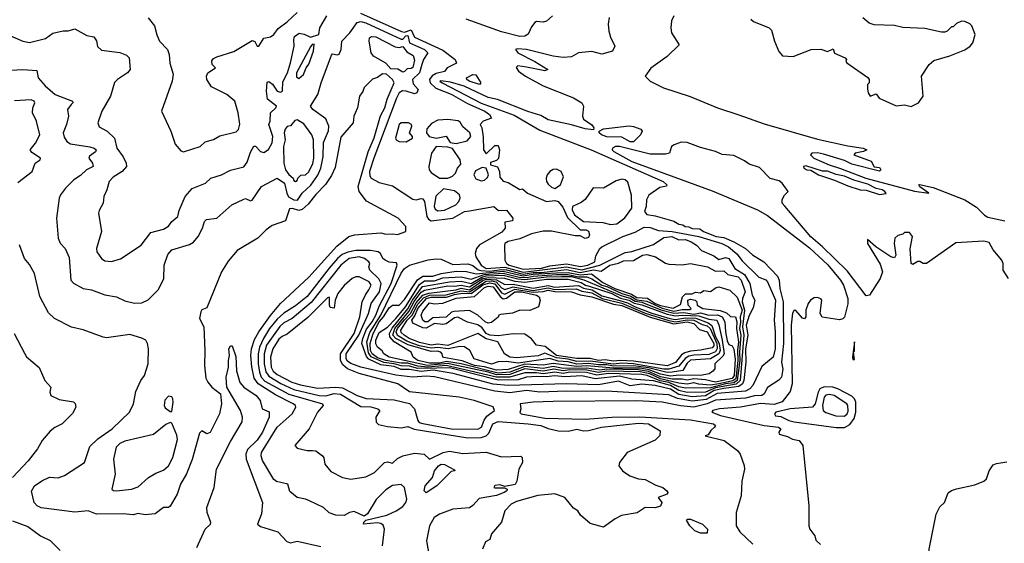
# Model space of a CAD drawing. Extents: x 1552033 to 1694788, y 811965 to 917215.
# Tile 457 of 632: x 1681256 to 1687141, y 828391 to 831523. Entities that reach past the tile are written whole.
import ezdxf

# ---------------------------------------------------------------- set-up
doc = ezdxf.new("R2010")
doc.units = 0

msp = doc.modelspace()

# ---------------------------------------------------------------- linework, layer by layer
at = {"layer": '0CON20XD'}
for points in [[(1681731.7, 830381.7), (1681727.5, 830365), (1681744.4, 830255), (1681715.7, 830155), (1681717.1, 830135), (1681744.6, 830094.6), (1681765, 830080), (1681805, 830077.3), (1681857.8, 830092.2), (1681982.7, 830175), (1682040.4, 830249.6), (1682115, 830270.6), (1682145, 830288.1), (1682164.8, 830315.2), (1682200.5, 830345), (1682208.5, 830381.5), (1682244.9, 830465.1), (1682286.8, 830513.2), (1682365.8, 830545), (1682398, 830575), (1682462, 830595), (1682515, 830622.2), (1682595, 830642.7), (1682615, 830670.6), (1682635, 830730.8), (1682655, 830766.2), (1682665, 830766.7), (1682695, 830734.4), (1682715, 830728.5), (1682743.6, 830746.4), (1682765.6, 830785.6), (1682768.2, 830825), (1682744.6, 830895), (1682752.5, 830915), (1682755.6, 830965), (1682787.5, 830995), (1682790, 831005), (1682738, 831048), (1682730.8, 831095), (1682735, 831150), (1682745, 831154), (1682766.2, 831136.2), (1682795, 831096.2), (1682815, 831089.2), (1682827.5, 831095), (1682828.3, 831151.7), (1682857.5, 831205), (1682874.4, 831265), (1682897.1, 831365), (1682894, 831405), (1682898.7, 831421.3), (1682926.9, 831443.1), (1682957.1, 831437.1), (1682995, 831418.8), (1683043.8, 831435), (1683049.2, 831475), (1683091.1, 831545)], [(1682235, 830733.3), (1682335.3, 830764.7), (1682365, 830791.4), (1682415, 830805.6), (1682451.7, 830828.3), (1682548.8, 830851.2), (1682564.4, 830865.6), (1682571.9, 830898.1), (1682561.9, 830965), (1682541.2, 831035), (1682493.3, 831075), (1682402.1, 831122.1), (1682374.2, 831164.2), (1682372.5, 831185), (1682380.8, 831205), (1682426.7, 831235), (1682406.2, 831255), (1682404.2, 831275.8), (1682415, 831290), (1682435, 831301.2), (1682535, 831331.9), (1682645, 831398.6), (1682661.3, 831391.3), (1682675, 831363.8), (1682685, 831363.8), (1682715, 831412), (1682755, 831420.6), (1682775, 831434.4), (1682800.5, 831469.5), (1682855, 831510), (1682914.7, 831565.3)], [(1683292.1, 831562.1), (1683537.5, 831452.5), (1683555, 831449), (1683595, 831461.7), (1683615, 831419), (1683785, 831340), (1683859.2, 831285), (1683866.4, 831263.6), (1683810.8, 831235), (1683795, 831213.3), (1683745, 831201.2), (1683722.1, 831187.9), (1683705.4, 831165), (1683709.4, 831145), (1683743.3, 831113.3), (1683835, 831076.6), (1683931.8, 831021.8), (1684035.7, 830975), (1684063.1, 830955), (1684075.6, 830934.4), (1684025.8, 830915), (1684007.5, 830895), (1684017.5, 830875), (1684027, 830823), (1684027.5, 830745), (1684045, 830720), (1684095, 830770), (1684115, 830770), (1684123.3, 830745), (1684117.7, 830692.3), (1684105, 830680), (1684070.7, 830669.3), (1684070, 830655), (1684112, 830642), (1684123.8, 830615), (1684125, 830580), (1684145, 830557.5), (1684175, 830548.8), (1684245, 830507.5), (1684260.7, 830510.7), (1684290.7, 830485), (1684405, 830436), (1684455, 830441.8), (1684474.7, 830434.7), (1684501.3, 830401.3), (1684529.5, 830339.5), (1684605, 830265.3), (1684642.5, 830265), (1684655, 830257.1), (1684662.2, 830235), (1684655, 830219.2), (1684635, 830214.8), (1684605, 830230), (1684575, 830229.6), (1684435, 830257.9), (1684385, 830257.9), (1684315, 830241.2), (1684245, 830211.2), (1684175, 830196.3), (1684156, 830185), (1684153.1, 830175), (1684156.2, 830085), (1684165.8, 830065), (1684181.1, 830055), (1684265, 830030.9), (1684375, 830037.5), (1684425, 830050.2), (1684525, 830063.1), (1684607.5, 830047.5), (1684652.4, 830055), (1684693.5, 830075), (1684700, 830110), (1684724.2, 830155), (1684735.8, 830165), (1684860.7, 830225), (1684935, 830251.9), (1684989, 830281), (1685025, 830279.8), (1685075, 830262.7), (1685155, 830256.4), (1685315, 830226.8), (1685453.4, 830183.4), (1685491.6, 830165), (1685542.1, 830122.1), (1685575, 830080.8), (1685673.6, 829983.6), (1685715, 829966.3), (1685724.7, 829955), (1685772.4, 829845), (1685766.3, 829726.3), (1685770.7, 829655), (1685770.7, 829555), (1685758.4, 829505), (1685692.4, 829447.6), (1685638.4, 829335), (1685620.7, 829315), (1685595, 829300.5), (1685425, 829286.5), (1685359.2, 829250.8), (1685275, 829240.6), (1685187.1, 829257.1), (1685135, 829278.1), (1684795, 829299.6), (1684525, 829301.4), (1684365, 829294.9), (1684285, 829304.7), (1684185, 829290.6), (1684095, 829300), (1683735.7, 829385.7), (1683685, 829390.7), (1683605, 829383.8), (1683505, 829395.9), (1683295, 829444.2), (1683235, 829466.7), (1683215, 829481.2), (1683207, 829495), (1683207.9, 829525), (1683282.5, 829635), (1683341.4, 829765), (1683356, 829825), (1683381.1, 829858.9), (1683406.6, 829895), (1683416.5, 829945), (1683403, 829973), (1683348.5, 830025), (1683342.9, 830045), (1683349.5, 830065), (1683343.5, 830075), (1683316.8, 830095), (1683285, 830104.5), (1683225, 830094.4), (1683174.6, 830055), (1682999, 829831), (1682885, 829735.5), (1682835, 829708.8), (1682811.6, 829688.4), (1682731.9, 829575), (1682717.2, 829525), (1682716.6, 829465), (1682726.4, 829416.4), (1682745, 829390.4), (1682816, 829346), (1682895, 829310.6), (1683045, 829274.1), (1683086.6, 829273.4), (1683135, 829286.2), (1683173.1, 829283.1), (1683295, 829210), (1683355, 829207.2), (1683397.5, 829195), (1683407.5, 829185), (1683384, 829145), (1683386.7, 829115), (1683400.5, 829100.5), (1683455, 829088.6), (1683535, 829080.6), (1683575, 829089.5), (1683613.6, 829073.6), (1683935, 829022.2), (1684015, 829023.5), (1684045, 829033), (1684059.9, 829050.1), (1684084.2, 829105.8), (1684115, 829118.6), (1684295, 829106), (1684371.2, 829095), (1684415, 829077.3), (1684475, 829064.1), (1684535, 829062.5), (1684585, 829073.9), (1684625, 829064.6), (1684655, 829065.3), (1684734.2, 829085.8), (1684955, 829108.5), (1685014.7, 829104.7), (1685084, 829064), (1685082.9, 829035), (1685055, 829007.1), (1684886.5, 828935), (1684841.4, 828875), (1684837.1, 828855), (1684859.4, 828825), (1684902.2, 828795), (1684955, 828776.6), (1684995, 828773.3), (1685058.8, 828738.8), (1685099.2, 828725), (1685124, 828705), (1685130, 828695), (1685126.2, 828685), (1685071.2, 828665), (1685093.3, 828635), (1685085, 828613.8), (1685055, 828603.8), (1684995, 828606), (1684947.3, 828572.7), (1684853.6, 828556.4), (1684815, 828537.5), (1684745, 828486.7), (1684665, 828510), (1684608.8, 828558.8), (1684591.2, 828585), (1684565, 828601.9), (1684514.6, 828665), (1684455, 828687.3), (1684353.1, 828676.9), (1684225, 828640), (1684194.4, 828625), (1684156.5, 828585), (1684135, 828517.5), (1684075, 828447.5), (1684066.1, 828413.9), (1684040.7, 828399.3), (1684022.5, 828355)], [(1684441.2, 831545), (1684405, 831514.6), (1684385, 831507.8), (1684345, 831511.9), (1684335, 831505.7), (1684315, 831480), (1684294.6, 831435.4), (1684275, 831423.2), (1684245, 831421.7)], [(1685165, 831546.2), (1685151.9, 831515), (1685147.1, 831475), (1685151.1, 831445), (1685197.7, 831372.3), (1685126.7, 831303.3), (1685027.3, 831232.7), (1684994, 831185), (1685025, 831154.3), (1685103.1, 831115), (1685264, 831064), (1685426.2, 830996.2), (1685554.6, 830954.6), (1685705, 830899.7), (1686025, 830807.2), (1686205, 830767.9), (1686297.5, 830755), (1686320, 830745), (1686300, 830735), (1686250, 830725), (1686242.5, 830715), (1686345, 830676), (1686363.3, 830643.3), (1686395, 830638.8), (1686403.3, 830625), (1686395, 830616.7), (1686229.5, 830659.5), (1686185, 830680), (1686059.3, 830719.3), (1686025, 830726.7), (1685990, 830725), (1685982.5, 830715), (1686002.5, 830695), (1686094.2, 830654.2), (1686162.7, 830632.7), (1686314.2, 830574.2), (1686605, 830496.7), (1686690, 830485), (1686635, 830522.5), (1686630, 830535), (1686634, 830536), (1686715, 830519.6), (1686905, 830444.7), (1686975, 830400.8), (1687023.4, 830353.4), (1687042.5, 830342.5), (1687145, 830318.8)], [(1681025, 831210.5), (1681275, 831224.3), (1681358.8, 831218.8), (1681366.7, 831175), (1681407.3, 831127.3), (1681467.5, 831075), (1681571.9, 831035), (1681573.5, 831025), (1681563.5, 831015), (1681542.1, 830985), (1681546.9, 830945), (1681536.1, 830895), (1681515, 830846.7), (1681520.9, 830820.9), (1681538.5, 830795), (1681559.9, 830779.9), (1681675, 830763.2), (1681702, 830755), (1681712.5, 830745), (1681708.3, 830731.7), (1681673.4, 830706.6), (1681670, 830695), (1681691.9, 830665), (1681695.5, 830645), (1681654.8, 830625.2), (1681618.9, 830591.1), (1681579.4, 830565), (1681529.2, 830515), (1681499.2, 830475), (1681491.4, 830455), (1681476.9, 830335), (1681485.6, 830215), (1681497, 830187), (1681527.5, 830155), (1681551.3, 830101.3), (1681562, 829965), (1681577, 829947), (1681635, 829915.7), (1681685, 829906.5), (1681765, 829877.7), (1681835.4, 829865.4), (1681885, 829841.9), (1681942.4, 829827.6), (1681985, 829830), (1682023.2, 829846.8), (1682083, 829907), (1682117.9, 829972.1), (1682118.6, 830055), (1682142, 830118), (1682164.5, 830145.5), (1682271.3, 830178.7), (1682295, 830192.7), (1682323.1, 830225), (1682349.4, 830275), (1682361.5, 830315), (1682372.9, 830327.1), (1682435, 830335.7), (1682524, 830415), (1682595, 830450), (1682605, 830453.1), (1682635, 830438.6), (1682645, 830443.3), (1682701.1, 830525), (1682795, 830575.4), (1682837.8, 830545), (1682852.1, 830485), (1682863.5, 830463.5), (1682895, 830445.6), (1682916, 830444), (1682944.5, 830485.5), (1682996.6, 830533.4), (1683037.1, 830592.9), (1683056.2, 830633.8), (1683069.2, 830705), (1683072.3, 830787.7), (1683101.5, 830858.5), (1683103.5, 830885), (1683085, 830929.6), (1683007.8, 830985), (1682993.9, 831006.1), (1683037.5, 831075), (1683056.9, 831145), (1683118.6, 831311.4), (1683125, 831318.8), (1683153.3, 831313.3), (1683165, 831317.3), (1683177.5, 831345), (1683180.9, 831395), (1683229.5, 831445), (1683272.9, 831505), (1683295, 831511.8), (1683325, 831504.4), (1683535, 831406.7), (1683545, 831406.7), (1683563.3, 831426.7), (1683575, 831429.1), (1683585, 831384.2), (1683675.3, 831345), (1683694.7, 831325), (1683669.4, 831285), (1683659.7, 831255), (1683646.5, 831205), (1683603.4, 831165), (1683608.6, 831138.6), (1683637.3, 831105), (1683630, 831085), (1683615, 831078.9), (1683565.6, 831095.6), (1683543.3, 831096.7), (1683524.4, 831085.6), (1683507.4, 831052.6), (1683371.8, 830695), (1683347.7, 830615), (1683348.6, 830588.6), (1683357, 830575), (1683405, 830548.5), (1683485, 830529.5), (1683605, 830449.6), (1683625, 830444.7), (1683655, 830453.6), (1683665, 830450.5), (1683676.2, 830436.2), (1683689.3, 830345), (1683699.4, 830329.4), (1683715, 830320.1), (1683845, 830334.9), (1683915, 830374.6), (1683945, 830380.1), (1684090, 830405), (1684118.6, 830381.4), (1684165, 830382.5), (1684204, 830335), (1684201.2, 830318.8), (1684155, 830312.5), (1684157.9, 830275), (1684138.3, 830251.7), (1684005, 830176.8), (1683985.5, 830155), (1683977.3, 830125), (1683982.5, 830105), (1684013.8, 830055), (1684044.8, 830035), (1684155, 830041.9), (1684265, 830013.6), (1684525, 830044.3), (1684615, 830026.1), (1684723.9, 830055), (1684875, 830131), (1684914, 830136), (1685045, 830178.2), (1685105, 830220.6), (1685154.3, 830225), (1685195, 830206.6), (1685235, 830207.4), (1685269.2, 830195), (1685302, 830175), (1685331.4, 830141.4), (1685405, 830111.1), (1685435, 830087.7), (1685475, 830100.3), (1685494.3, 830095), (1685529.7, 830035), (1685587.9, 829997.9), (1685619.6, 829945), (1685634.1, 829874.1), (1685650, 829845), (1685640.8, 829799.2), (1685615, 829754.4), (1685598.1, 829695), (1685607.5, 829635), (1685594.6, 829555), (1685595.4, 829474.6), (1685584, 829365), (1685575.8, 829344.2), (1685555, 829328.3), (1685465, 829317.7), (1685407, 829305), (1685355, 829273.2), (1685275, 829266.3), (1685195, 829280.9), (1685145, 829312.8), (1685055, 829335.7), (1684975, 829342.1), (1684905, 829332.4), (1684835, 829360.7), (1684715, 829339.3), (1684523.8, 829343.8), (1684175, 829334.5), (1684085, 829343.1), (1683846.9, 829406.9), (1683726.6, 829426.6), (1683655, 829417.7), (1683585, 829431.2), (1683535, 829431.2), (1683495, 829447.9), (1683415, 829458.9), (1683342.5, 829492.5), (1683328.4, 829508.4), (1683301.1, 829585), (1683306.1, 829615), (1683328, 829672), (1683362.7, 829715), (1683385.1, 829755), (1683407.1, 829812.9), (1683475.5, 829945), (1683511.8, 830055), (1683508.2, 830068.2), (1683465, 830072.8), (1683440, 830085), (1683425.7, 830095), (1683413.1, 830125), (1683399.2, 830135), (1683353.1, 830143.1), (1683265, 830142), (1683216.8, 830133.2), (1683182.6, 830117.4), (1683155, 830094.8), (1683105, 830036.6), (1682975, 829866.2), (1682905, 829811.7), (1682835, 829767.8), (1682795, 829730.6), (1682749.9, 829675), (1682712.7, 829615), (1682688.6, 829565), (1682680.6, 829525), (1682680.8, 829465), (1682689, 829415), (1682700, 829385), (1682721.2, 829361.2), (1682865, 829282.3), (1683065.6, 829225), (1683069.5, 829215), (1683035, 829175.6), (1682985.3, 829074.7), (1682900, 828975), (1682915, 828960), (1682975, 828945.7), (1683005.6, 828945.6), (1683025, 828943.1), (1683065, 828913.8), (1683072.9, 828902.9), (1683079.2, 828865), (1683115, 828820.8), (1683186.2, 828785), (1683235, 828774.5), (1683325, 828788.1), (1683376.6, 828813.4), (1683436.2, 828875), (1683455, 828878.5), (1683485, 828871), (1683515, 828897.5), (1683545, 828914.2), (1683615, 828929.2), (1683673.3, 828925), (1683705, 828894.2), (1683786.8, 828933.2), (1683825, 828941.6), (1683905, 828928.2), (1684045, 828935.9), (1684135, 828908.2), (1684252.2, 828912.2), (1684258.5, 828905), (1684261.7, 828875), (1684238.6, 828835), (1684226.9, 828763.1), (1684216.9, 828743.1), (1684155, 828730), (1684125, 828740), (1684095, 828736.9)], [(1682023.6, 831533.6), (1682060.8, 831485), (1682075, 831432.5), (1682092.5, 831395), (1682139.4, 831345), (1682149.4, 831315), (1682153.2, 831263.2), (1682172.7, 831197.3), (1682167.5, 831155), (1682104, 830975), (1682159.2, 830855), (1682185, 830777.5), (1682218.3, 830738.3), (1682235, 830733.3)], [(1684780, 831535), (1684773.1, 831495), (1684777.8, 831455), (1684788, 831418), (1684814, 831365), (1684798.8, 831335), (1684735, 831316.5), (1684675, 831332.9), (1684595, 831324), (1684555, 831300), (1684503.5, 831296.5), (1684445, 831304.6), (1684286, 831344), (1684230.7, 831349.3), (1684220, 831345), (1684233.3, 831325), (1684335, 831273.1), (1684412.5, 831225), (1684393.8, 831216.2), (1684285, 831239.4), (1684234, 831246), (1684223.3, 831236.7), (1684237.5, 831215), (1684278.8, 831185), (1684385, 831127.8), (1684565.8, 831055), (1684616, 831025), (1684625.7, 831005.7), (1684620, 830945), (1684625, 830927.5), (1684675, 830894), (1684688, 830875), (1684685.5, 830864.5), (1684635, 830870.3), (1684555, 830894.6), (1684415, 830923.3), (1684370.4, 830950.4), (1684293.1, 830973.1), (1684112.3, 831045), (1684055, 831057.3), (1683911.6, 831125), (1683831.7, 831148.3), (1683773.9, 831156.1), (1683766.7, 831155), (1683780.6, 831145), (1684015, 831023.5), (1684210.9, 830950.9), (1684365, 830862.1), (1684672.2, 830745), (1685102.5, 830555), (1685123.3, 830535), (1685122.5, 830527.5), (1685081.3, 830518.7), (1685017, 830473), (1685002.5, 830445), (1685000, 830405), (1684990, 830375), (1685005, 830357.5), (1685055, 830350), (1685165, 830317.9), (1685195, 830298.8), (1685220, 830295), (1685232.5, 830285), (1685255, 830284.5), (1685275, 830273.9), (1685321.2, 830271.2), (1685343.2, 830255), (1685418.8, 830225), (1685465, 830220.6), (1685523.5, 830193.5), (1685593.7, 830153.7), (1685635, 830117), (1685703.5, 830073.5), (1685785, 829987.8), (1685794.7, 829964.7), (1685799.5, 829915), (1685818.3, 829835), (1685820.4, 829585), (1685809.3, 829475), (1685816.8, 829433.2), (1685809.3, 829385), (1685792.9, 829367.1), (1685726.5, 829323.5), (1685705.3, 829285), (1685692.5, 829275), (1685647.7, 829272.3), (1685595, 829258.3), (1685415, 829246.8), (1685365, 829225.2), (1685285, 829204.3), (1685205, 829212.8), (1685095.1, 829235.1), (1684945, 829242.9), (1684445, 829239.3), (1684324.4, 829235.6), (1684246.7, 829225), (1684251.2, 829195), (1684245, 829173.8), (1684253.8, 829165), (1684395, 829139.6), (1684635, 829132.4), (1684795, 829145.9), (1684963.1, 829146.9), (1685265, 829128.7), (1685402, 829105), (1685414.3, 829095), (1685408.6, 829085), (1685386, 829065), (1685370, 829040), (1685353.3, 829033.3), (1685467.5, 829005), (1685546.2, 828945), (1685561.2, 828925), (1685586.2, 828856.2), (1685587.2, 828835), (1685572.7, 828762.7), (1685569, 828675), (1685537.4, 828575), (1685538, 828495), (1685559.8, 828459.8), (1685636.9, 828385)], [(1684245, 831421.7), (1684135, 831449.7), (1683925, 831526.6)], [(1685626.4, 831526.4), (1685641.7, 831511.7), (1685735, 831474), (1685750.3, 831460.3), (1685768, 831395), (1685793.2, 831333.2), (1685815, 831306.2), (1685878.3, 831301.7), (1685986.4, 831343.6), (1686045, 831346.7), (1686085, 831332.5), (1686117.5, 831347.5), (1686125, 831322.5), (1686190, 831295), (1686197.5, 831285), (1686193, 831273), (1686200, 831265), (1686325, 831177.5), (1686332.5, 831165), (1686332.5, 831145), (1686323.3, 831135), (1686323, 831107), (1686327.5, 831085), (1686340, 831065), (1686375, 831080), (1686393.9, 831053.9), (1686495, 831006.7), (1686545, 831013.3), (1686585, 831003.3)], [(1686585, 831003.3), (1686627.5, 831025), (1686656.7, 831065), (1686646.7, 831185), (1686692.5, 831255), (1686720.5, 831279.5), (1686815, 831306.7), (1686905, 831342.5), (1686936.4, 831363.6), (1686952.5, 831385), (1686967.5, 831435), (1686947.5, 831485), (1686935, 831497.5), (1686905, 831512.5), (1686885, 831513.3), (1686855, 831500), (1686835, 831480), (1686825, 831480), (1686800, 831455), (1686785, 831447.5), (1686765, 831447.5), (1686665, 831470), (1686535, 831476.7), (1686485, 831488.8), (1686362.1, 831492.1), (1686332.2, 831502.2), (1686295, 831534)], [(1681184, 831435), (1681274.7, 831394.7), (1681313.8, 831386.2), (1681410.5, 831410.5), (1681455, 831443.1), (1681515, 831456.5), (1681545, 831455.7), (1681585, 831468.6), (1681657.9, 831427.9), (1681699.3, 831419.3), (1681714.1, 831395.9), (1681721.8, 831361.8), (1681745, 831341.2), (1681855, 831326.5), (1681895, 831310.7), (1681909.3, 831295), (1681915.3, 831224.7), (1681900, 831205), (1681840, 831165), (1681823.4, 831146.6), (1681798.9, 831065), (1681746.8, 830975), (1681723.5, 830905), (1681730.9, 830880.9), (1681779.2, 830855), (1681823.2, 830813.2), (1681837.3, 830755), (1681875, 830702), (1681892.5, 830665), (1681894.4, 830645), (1681868.1, 830615), (1681815, 830580.8), (1681791.3, 830555), (1681777.7, 830505), (1681758.8, 830465), (1681754.2, 830425), (1681731.7, 830381.7)], [(1682925, 831171.1), (1682952.2, 831195), (1682968.7, 831235), (1682985, 831257.3), (1683011.1, 831335), (1683015, 831376.7), (1683005, 831374), (1682995, 831360.6), (1682911.1, 831205), (1682911.2, 831181.2), (1682925, 831171.1)], [(1683545, 831209.5), (1683515.8, 831225.8), (1683475, 831229.3), (1683443.6, 831263.6), (1683370, 831305), (1683356.9, 831325), (1683343.9, 831395), (1683347.5, 831415), (1683358.7, 831421.3), (1683385, 831420.4), (1683500.3, 831360.3), (1683525, 831355.7), (1683545, 831361.8), (1683570.6, 831330.6), (1683608, 831308), (1683615, 831280), (1683605, 831237.5), (1683595, 831230.3), (1683571.5, 831228.5), (1683555, 831211.9), (1683545, 831209.5)], [(1683425.3, 828375.3), (1683436.1, 828475), (1683428.9, 828498.9), (1683415, 828509.6), (1683395, 828514), (1683310, 828505), (1683312.7, 828517.3), (1683325, 828528.8), (1683450.9, 828559.1), (1683505.7, 828584.3), (1683545, 828610.6), (1683564.7, 828635), (1683569.2, 828655), (1683555.4, 828725.4), (1683535, 828743.2), (1683485, 828736.9), (1683445, 828710.3), (1683387.4, 828652.6), (1683335, 828568), (1683315, 828553.3), (1683255, 828581.1), (1683228, 828575), (1683195, 828558), (1683145, 828558.9), (1683105, 828573.6), (1683071.2, 828605), (1682988, 828645), (1682965, 828655.4), (1682915, 828664.3), (1682871.2, 828701.2), (1682857.8, 828745), (1682791, 828761), (1682775, 828772.2), (1682707.1, 828887.1), (1682698.7, 828915), (1682700.5, 828935), (1682795, 829084.7), (1682884.5, 829165), (1682907.1, 829205), (1682903.8, 829215), (1682889.6, 829225), (1682785, 829279.4), (1682680.7, 829345), (1682658.2, 829378.2), (1682643.4, 829446.6), (1682637.2, 829515), (1682640.8, 829555), (1682659.3, 829610.7), (1682684.9, 829655.1), (1682755.9, 829754.1), (1682815.3, 829824.7), (1682985, 829983.6), (1683151.7, 830168.3), (1683223.3, 830225), (1683256.7, 830235), (1683415, 830248), (1683445, 830239.4), (1683485, 830242.3), (1683515, 830237.3), (1683564.4, 830255), (1683564.3, 830285), (1683518.6, 830335), (1683328.2, 830438.2), (1683285.2, 830495.2), (1683279.8, 830525), (1683338.6, 830731.4), (1683375, 830815.5), (1683412.4, 830947.6), (1683438.2, 830995), (1683452.5, 831047.5), (1683493.5, 831145), (1683484.7, 831165), (1683447.5, 831197.5), (1683425, 831198.4), (1683395, 831176.8), (1683365, 831167.1), (1683315, 831117.1), (1683307.6, 831092.4), (1683287.3, 831065), (1683274, 830995), (1683252.1, 830945), (1683249.1, 830905), (1683175, 830819.2), (1683141, 830639), (1683119.9, 830590.1), (1683083.6, 830536.4), (1683025, 830477.2), (1682980.6, 830419.4), (1682945, 830387.8), (1682925, 830381.1), (1682886.6, 830393.4), (1682869.5, 830390.5), (1682845, 830320), (1682765, 830290.8), (1682728.8, 830265), (1682680, 830215), (1682555, 830143.1), (1682502.2, 830077.8), (1682462.9, 830015), (1682375, 829800), (1682345, 829787.5), (1682338, 829775), (1682331.2, 829735), (1682356, 829686), (1682363.1, 829545), (1682360, 829455), (1682368.5, 829378.5), (1682379.5, 829355), (1682405, 829325.7), (1682457.1, 829285), (1682461.9, 829225), (1682450, 829165), (1682395, 829053.3), (1682375, 829046.2), (1682345, 829063.8), (1682330.9, 829049.1), (1682287.6, 828892.4), (1682253.8, 828806.2), (1682216.5, 828745), (1682196.7, 828685), (1682155, 828613.3), (1682145, 828604.3), (1682115, 828605.8), (1682065, 828567.7), (1682005, 828561.6), (1681965, 828568.9), (1681935, 828560.8), (1681875, 828567.5), (1681715, 828565.4), (1681665, 828584.5), (1681585, 828576.5), (1681385, 828602.6), (1681360.7, 828615), (1681341.5, 828635), (1681326.3, 828703.7), (1681343.5, 828735), (1681387.5, 828765), (1681435, 828785.9), (1681485, 828782.5), (1681524, 828796), (1681643.1, 828875), (1681675, 828970.8), (1681723.9, 829016.1), (1681809.2, 829075), (1681912, 829175), (1681935.2, 829224.8), (1681950.9, 829299.1), (1681979.4, 829365), (1682002.2, 829395), (1682024, 829465), (1682025.8, 829555), (1682020, 829585), (1682010, 829605), (1681985, 829618), (1681915, 829639.4), (1681775, 829620.6), (1681755, 829623.1), (1681635, 829668.1), (1681565, 829684.4), (1681464, 829735), (1681429.1, 829769.1), (1681376.9, 829866.9), (1681344.6, 830005), (1681315, 830058.6), (1681284.3, 830095), (1681255, 830176.7)], [(1684005, 831136), (1683941.5, 831155), (1683927.5, 831165), (1683927.1, 831175), (1683965, 831195.8), (1683982.9, 831192.9), (1684012.5, 831145), (1684005, 831136)], [(1681245, 830549.1), (1681331.2, 830615), (1681348.6, 830665), (1681378, 830685), (1681381.2, 830695), (1681328.1, 830728.1), (1681319.2, 830745), (1681351.1, 830785), (1681375.5, 830835), (1681356.5, 830915), (1681331.9, 830965), (1681333.8, 830995), (1681346.5, 831025), (1681343.3, 831035), (1681325, 831043.1), (1681225, 831036.5)], [(1682905, 830554.3), (1682915, 830560), (1682918.8, 830575), (1682936.7, 830593.3), (1682965, 830595.6), (1682985, 830612.3), (1683008.4, 830661.6), (1683014.1, 830695), (1683011.9, 830805), (1683002.8, 830835), (1682955, 830899.1), (1682915, 830923.1), (1682901, 830919), (1682875, 830887.5), (1682855, 830883.1), (1682842.7, 830867.3), (1682836.1, 830845), (1682843.3, 830805), (1682833.5, 830765), (1682835.6, 830665), (1682845, 830625.6), (1682865, 830596.4), (1682890, 830575), (1682895, 830560), (1682905, 830554.3)], [(1683565, 830792.8), (1683604.4, 830815), (1683604.2, 830825), (1683586.7, 830845), (1683600.4, 830885), (1683596.9, 830895), (1683578.9, 830905), (1683535, 830906.7), (1683524.3, 830895), (1683502.5, 830815), (1683506.8, 830805), (1683525, 830793.5), (1683565, 830792.8)], [(1683865, 830782.6), (1683931.4, 830798.6), (1683952.2, 830825), (1683946.5, 830846.5), (1683905, 830881.5), (1683889.4, 830909.4), (1683877.1, 830917.1), (1683815, 830926.4), (1683755, 830921.3), (1683717.3, 830902.7), (1683689.7, 830870.3), (1683686.4, 830845), (1683704.3, 830824.3), (1683745.2, 830814.8), (1683805, 830825.2), (1683828.7, 830788.7), (1683865, 830782.6)], [(1684905, 830791.8), (1684855, 830819.6), (1684765, 830821.4), (1684732.9, 830835), (1684719.6, 830845), (1684718.6, 830855), (1684745, 830869.3), (1684898.1, 830888.1), (1684924.7, 830884.7), (1684968.2, 830868.2), (1684976.8, 830855), (1684966.2, 830835), (1684925, 830791.9), (1684905, 830791.8)], [(1687165.6, 829975), (1687133.6, 830023.6), (1687133.3, 830065), (1687126.5, 830085), (1687075, 830145.2), (1687049.9, 830189.9), (1687018.5, 830198.5), (1686851.7, 830188.3), (1686675, 830064.3), (1686655, 830064.2), (1686635, 830076), (1686624.2, 830075.8), (1686595, 830058.8), (1686584, 830065), (1686578.8, 830151.2), (1686592.5, 830225), (1686575, 830250), (1686545, 830250), (1686535, 830240), (1686505, 830232.5), (1686487.5, 830215), (1686483.3, 830185), (1686493.3, 830115), (1686485, 830097.5), (1686463.3, 830105), (1686373.9, 830163.9), (1686322.5, 830207.5), (1686323.8, 830185), (1686399.5, 830059.5), (1686412.9, 830015), (1686398.6, 829975), (1686335, 829876), (1686315, 829871.9), (1686201.3, 830021.3), (1686054.2, 830165), (1685983.8, 830223.8), (1685828.3, 830408.3), (1685813.9, 830425), (1685813.4, 830446.6), (1685827, 830473), (1685850, 830495), (1685814, 830545), (1685795, 830558.6), (1685742.4, 830572.4), (1685678.6, 830638.6), (1685615, 830658.6), (1685588.7, 830678.7), (1685525, 830710.2), (1685455, 830717.3), (1685415.2, 830735.2), (1685325, 830758.3), (1685245, 830787.3), (1685209.8, 830790.2), (1685166.7, 830775), (1685152.5, 830765), (1685138.8, 830725), (1685115, 830718.1), (1685025, 830717.7), (1684840, 830765), (1684816.3, 830763.7), (1684798.6, 830755), (1684797.5, 830745), (1684806.2, 830735), (1684914.2, 830675), (1685105, 830605.6), (1685395, 830499.3), (1685666.2, 830386.2), (1685725, 830351.3), (1685977.2, 830157.2), (1686086.5, 830056.5), (1686162, 829965), (1686180, 829935), (1686205, 829855.8), (1686205, 829823.8), (1686185, 829743.8), (1686175, 829733.3), (1686155, 829726.7), (1686052.7, 829742.7), (1686040.6, 829765), (1686045.7, 829815.7), (1686050.6, 829845), (1686045, 829854), (1686025, 829861.9), (1686005, 829858.5), (1685982.5, 829845), (1685968.8, 829825), (1685954.5, 829785), (1685954.3, 829745), (1685946.1, 829733.9), (1685935, 829737.1), (1685895, 829783.3), (1685885, 829786.2), (1685875, 829766.7), (1685867.8, 829695), (1685873.2, 829345), (1685860.8, 829299.2), (1685812.5, 829237.5), (1685765, 829221.4), (1685683, 829227), (1685565.1, 829204.9), (1685438.8, 829195), (1685398.6, 829185), (1685392.5, 829175), (1685445, 829155.3), (1685705.9, 829095.9), (1685792, 829085), (1685806, 829075), (1685794, 829055), (1685795, 829044.2), (1685845, 829030.3), (1685875, 829013.5), (1685915, 829005.9), (1685936.4, 828976.4), (1685972.3, 828615), (1685972.6, 828495), (1685978.8, 828475), (1686008.8, 828435), (1686015, 828410), (1686043, 828383)], [(1683815, 830574.1), (1683842.8, 830587.2), (1683860.6, 830605), (1683872, 830635), (1683892.1, 830657.9), (1683889.1, 830685), (1683842.1, 830752.1), (1683815, 830761.2), (1683745, 830764.5), (1683716.6, 830723.4), (1683702.1, 830645), (1683704.1, 830624.1), (1683715, 830608.9), (1683765, 830575.5), (1683815, 830574.1)], [(1684015, 830559.4), (1684035, 830562.9), (1684052, 830578), (1684058.8, 830595), (1684045, 830634), (1684020.7, 830639.3), (1683980.9, 830619.1), (1683971.2, 830595), (1683981.4, 830571.4), (1684015, 830559.4)], [(1684455, 830514), (1684488.5, 830535), (1684506.6, 830583.4), (1684492, 830615), (1684465, 830628.5), (1684445, 830627.2), (1684424.3, 830615.7), (1684407.8, 830595), (1684403.2, 830575), (1684405.3, 830555), (1684415, 830538.3), (1684435, 830521), (1684455, 830514)], [(1686395, 830476.7), (1686435, 830482.5), (1686427.5, 830495), (1686410, 830505), (1686375, 830513.3), (1686325, 830538.8), (1686241.9, 830561.9), (1686185, 830586), (1686135, 830596), (1686085, 830616), (1686055, 830616.2), (1685955, 830648.8), (1685940, 830645), (1685942.5, 830635), (1685960, 830625), (1685985, 830622.5), (1686030, 830595), (1686125, 830563.8), (1686205, 830528.8), (1686280, 830505), (1686315, 830503.3), (1686395, 830476.7)], [(1684787.2, 830297.2), (1684825, 830301.6), (1684872.4, 830337.6), (1684914, 830396), (1684913.3, 830473.3), (1684890, 830550), (1684874.7, 830564.7), (1684855, 830568), (1684820.4, 830559.6), (1684745, 830515.6), (1684683.7, 830516.3), (1684635, 830448.2), (1684611.1, 830428.9), (1684560, 830405), (1684559, 830385), (1684572.7, 830355), (1684625, 830314.8), (1684741.3, 830308.7), (1684787.2, 830297.2)], [(1683755, 830378.8), (1683795, 830383.5), (1683862.9, 830415), (1683881.6, 830435), (1683887.9, 830457.9), (1683885.3, 830475), (1683855, 830499.6), (1683789.7, 830510.3), (1683742.9, 830467.1), (1683733.8, 830405), (1683738.6, 830388.6), (1683755, 830378.8)], [(1685245, 829293.4), (1685195, 829305.5), (1685145, 829334.4), (1685045, 829361.7), (1684915, 829372.5), (1684840.3, 829390.3), (1684695.5, 829375.5), (1684615, 829393.3), (1684513.4, 829386.6), (1684455, 829392.7), (1684403.2, 829386.8), (1684345, 829389.4), (1684285, 829385.3), (1684235, 829369), (1684115, 829367.1), (1683825, 829440.2), (1683749, 829439), (1683635, 829436.4), (1683585, 829450.4), (1683535, 829451.7), (1683495, 829464.5), (1683432.9, 829472.9), (1683356.8, 829506.8), (1683340.3, 829530.3), (1683331.7, 829595), (1683348.4, 829651.6), (1683414.6, 829755), (1683535, 830007), (1683556.2, 830035), (1683585, 830055.1), (1683696.7, 830086.7), (1683745, 830091.4), (1683775, 830089.4), (1683845, 830059.2), (1683935, 830062.2), (1683965, 830052), (1683995.8, 830025.8), (1684011.6, 830021.6), (1684065, 830019.2), (1684135, 830029.4), (1684165, 830027.3), (1684265, 830000.9), (1684325, 830011.6), (1684375, 830011.2), (1684525, 830027.7), (1684605, 830010.2), (1684686.2, 830026.2), (1684730.6, 830019.4), (1684783.1, 830055), (1684834.4, 830065.6), (1684865, 830080.3), (1684925, 830081.9), (1684978, 830115), (1685005, 830117.8), (1685056.5, 830105), (1685115, 830066.1), (1685135, 830059.5), (1685215, 830057.1), (1685265.4, 830064.6), (1685366.1, 830045), (1685415, 830019), (1685465, 830019.6), (1685489.2, 829999.2), (1685550.2, 829985), (1685568.2, 829965), (1685591.6, 829895), (1685575.4, 829855), (1685574.8, 829834.8), (1685588.2, 829785), (1685575.1, 829685), (1685583.7, 829635), (1685562.4, 829365), (1685538.1, 829341.9), (1685415, 829321.1), (1685355, 829294.4), (1685245, 829293.4)], [(1685235, 829318.3), (1685195, 829326.6), (1685135, 829353.6), (1685083.3, 829363.3), (1685006.7, 829395), (1684975, 829400.8), (1684775, 829407.2), (1684705, 829396.5), (1684643, 829413), (1684545, 829414.2), (1684505, 829406.7), (1684455, 829414.4), (1684385.3, 829404.7), (1684345, 829411.5), (1684275, 829411.3), (1684185, 829385.4), (1684105, 829384.8), (1683805.2, 829455.2), (1683695.2, 829445.2), (1683635, 829450.5), (1683575, 829468), (1683535, 829468.5), (1683444.8, 829485), (1683395, 829500.7), (1683363.4, 829523.4), (1683351.8, 829545), (1683350.4, 829585), (1683369.3, 829645), (1683404.1, 829715), (1683431.2, 829745), (1683465, 829800), (1683485, 829815.8), (1683525, 829815.3), (1683555, 829849.3), (1683634.1, 829965.9), (1683665, 829988.6), (1683725, 829989.1), (1683775.3, 830004.7), (1683865, 830017.9), (1683926.2, 830016.2), (1683985, 830001.8), (1684145, 830018.3), (1684213.6, 830003.6), (1684265, 829989.8), (1684325, 830000.4), (1684465, 830009.1), (1684535, 830010.2), (1684605, 829996.5), (1684673.2, 830003.2), (1684741.8, 829951.8), (1684812.2, 829915), (1684912, 829882), (1684945, 829862), (1685007.8, 829857.8), (1685054.8, 829825), (1685085, 829813.1), (1685162.6, 829797.4), (1685205, 829818.9), (1685217.5, 829865), (1685235, 829883.5), (1685275, 829883.5), (1685295, 829892.3), (1685325, 829888.6), (1685345, 829902.9), (1685385, 829897.8), (1685418.1, 829921.9), (1685435, 829925.6), (1685501.1, 829905), (1685545, 829863.2), (1685573.3, 829785), (1685563, 829745), (1685564.4, 829714.4), (1685558.9, 829675), (1685565.6, 829635), (1685557.9, 829535), (1685560.9, 829485), (1685544.4, 829365.6), (1685525, 829351.5), (1685475, 829344.9), (1685385, 829321.3), (1685235, 829318.3)], [(1683995, 829073.3), (1684016, 829085), (1684031.7, 829128.3), (1684048.3, 829151.7), (1684093.8, 829185), (1684085, 829207.5), (1683973.1, 829245), (1683882.9, 829265), (1683585.9, 829295.9), (1683515.4, 829345), (1683285, 829407), (1683215, 829435.1), (1683187.7, 829457.7), (1683173.5, 829485), (1683173.4, 829525), (1683255.3, 829645), (1683288.8, 829745), (1683303.4, 829835), (1683322.1, 829877.9), (1683343.1, 829906.9), (1683356.9, 829935), (1683344.6, 829955), (1683285, 829985.2), (1683265, 829985.5), (1683244.1, 829975), (1683195, 829931.9), (1683158.1, 829885), (1683141.8, 829845), (1683135, 829796.7), (1683111.9, 829801.9), (1683106.9, 829815), (1683107.9, 829857.9), (1683105, 829864), (1683095, 829860), (1682978.6, 829741.4), (1682855, 829641.4), (1682825, 829628.6), (1682805, 829611.7), (1682768.4, 829555), (1682754.5, 829505), (1682758.8, 829445), (1682770.6, 829420.6), (1682795, 829400.7), (1682883.2, 829355), (1682935, 829337.8), (1683035, 829318.4), (1683145, 829325.3), (1683185, 829321), (1683273.4, 829275), (1683327, 829257), (1683495, 829248.4), (1683585, 829227.1), (1683616.1, 829195), (1683635, 829124.8), (1683644.1, 829114.1), (1683665, 829106.5), (1683834.5, 829075.5), (1683995, 829073.3)], [(1685385, 829337.4), (1685315, 829342.1), (1685285, 829350.2), (1685245, 829342), (1685195, 829347.8), (1685085, 829374.9), (1685022.3, 829405), (1684965, 829417.3), (1684765, 829420.5), (1684715, 829412), (1684645, 829426.8), (1684545, 829428.2), (1684505, 829422), (1684447.7, 829432.3), (1684385, 829420), (1684275, 829433.7), (1684185, 829401), (1684105, 829397.7), (1684056.2, 829415), (1683841.2, 829461.2), (1683815, 829467), (1683694.3, 829454.3), (1683463.8, 829505), (1683433.2, 829525), (1683422.6, 829542.6), (1683394.3, 829565), (1683385, 829583.8), (1683383.9, 829605), (1683405, 829651.9), (1683455, 829683.1), (1683505, 829735.4), (1683561.2, 829805), (1683645, 829939.4), (1683675, 829960.3), (1683735, 829961.5), (1683785, 829977.9), (1683895, 829984.2), (1683955, 829970.1), (1684031.5, 829998.5), (1684145, 830007.1), (1684241.8, 829981.8), (1684288.8, 829981.2), (1684325, 829989.3), (1684465, 829998), (1684535, 829998.5), (1684595, 829985), (1684644.8, 829984.8), (1684675, 829973.4), (1684735, 829935), (1684765, 829927.1), (1684855, 829884.1), (1684908.8, 829868.8), (1684945, 829847.8), (1685005, 829838.5), (1685095, 829796.8), (1685165, 829779.2), (1685215, 829789.9), (1685260.6, 829789.4), (1685269.1, 829795), (1685251.4, 829815), (1685249.8, 829845), (1685265, 829850.4), (1685292.9, 829845), (1685303.8, 829835), (1685304.7, 829814.7), (1685338.9, 829795), (1685442.5, 829782.5), (1685479.7, 829769.7), (1685505, 829748), (1685535, 829745.7), (1685542.8, 829715), (1685539.3, 829675), (1685551.4, 829595), (1685546.2, 829546.2), (1685548.6, 829485), (1685535.3, 829374.7), (1685517.9, 829362.1), (1685435, 829344.9), (1685385, 829337.4)], [(1685415, 829354.6), (1685355, 829368.2), (1685285, 829373.9), (1685245, 829366.1), (1685215, 829372.1), (1685155, 829371.9), (1685085, 829387.2), (1685015, 829419.1), (1684955, 829429), (1684765, 829432.4), (1684723.3, 829426.7), (1684645, 829439), (1684505, 829437.1), (1684445, 829449.1), (1684385, 829436), (1684275, 829448.3), (1684185, 829415.3), (1684115, 829409.4), (1683895, 829463.9), (1683807.9, 829477.9), (1683765, 829468.7), (1683705, 829467.5), (1683634.8, 829485), (1683608.2, 829505), (1683596.4, 829535), (1683495, 829595.2), (1683467.6, 829625), (1683465.9, 829645), (1683481.7, 829678.3), (1683575, 829794.1), (1683604.2, 829845.8), (1683663.2, 829926.8), (1683825.4, 829955.4), (1683895, 829957.9), (1683955, 829944.4), (1684017.9, 829982.1), (1684045, 829990.1), (1684145, 829995.1), (1684232.4, 829972.4), (1684275, 829968.2), (1684405, 829984.7), (1684493.3, 829986.7), (1684554.2, 829985.8), (1684627.6, 829967.6), (1684855, 829870.9), (1684905, 829857.9), (1684935, 829840.1), (1684975, 829833.6), (1685088.1, 829788.1), (1685165, 829766.5), (1685225, 829771.6), (1685285, 829762.1), (1685325, 829770), (1685374.3, 829755.7), (1685427.6, 829757.6), (1685455.3, 829745.3), (1685470.4, 829715), (1685473.5, 829655), (1685485, 829601.4), (1685495, 829580.8), (1685515, 829572.5), (1685525, 829552), (1685532.5, 829492.5), (1685526.9, 829395), (1685515, 829375.8), (1685415, 829354.6)], [(1685145, 829389.7), (1685085, 829403), (1685018.7, 829428.7), (1684965, 829438.5), (1684805, 829438.4), (1684645, 829451.7), (1684585, 829448.2), (1684445, 829465.7), (1684385, 829457.2), (1684275, 829461.8), (1684175, 829430.5), (1684105, 829427.4), (1684035, 829446.6), (1683975, 829454.1), (1683901.5, 829481.5), (1683791.3, 829501.3), (1683784.5, 829505), (1683781.8, 829525), (1683773.3, 829535), (1683750.8, 829539.2), (1683715, 829538.6), (1683577.3, 829577.3), (1683505, 829615.3), (1683487.1, 829635), (1683497.2, 829675), (1683581.8, 829778.2), (1683613.6, 829836.4), (1683655, 829892.5), (1683675, 829905.9), (1683815, 829931.5), (1683855, 829929), (1683895, 829935.5), (1683945, 829923.9), (1684025, 829974), (1684058.9, 829981.1), (1684153.4, 829976.6), (1684215, 829959.6), (1684275, 829953.1), (1684405, 829969.9), (1684535, 829971.6), (1684611.4, 829951.4), (1684637.2, 829935), (1684659.3, 829929.3), (1684795, 829884.6), (1684847.5, 829857.5), (1684897.2, 829845), (1684928.1, 829828.1), (1684975, 829817.7), (1685125, 829761.6), (1685175, 829750.6), (1685215, 829755.8), (1685315, 829750.8), (1685375, 829731.9), (1685422.7, 829725), (1685435, 829696.7), (1685455.3, 829605.3), (1685465.8, 829524.2), (1685459.1, 829510.9), (1685410.7, 829465), (1685410, 829435), (1685399.7, 829420.3), (1685377.1, 829405), (1685325, 829394.8), (1685195, 829396.4), (1685145, 829389.7)], [(1685125, 829412.7), (1685015, 829440.2), (1684925, 829453.1), (1684805, 829449.9), (1684765, 829458.3), (1684715, 829457.6), (1684655, 829465.8), (1684585, 829462.3), (1684535, 829477.1), (1684475, 829480.5), (1684425, 829496.4), (1684235, 829469.3), (1684165, 829478.3), (1684115, 829477.2), (1684075, 829463.3), (1683971.8, 829495), (1683945.5, 829545), (1683915, 829566.5), (1683887.2, 829567.2), (1683816.9, 829553.1), (1683755, 829562.1), (1683715, 829558), (1683645, 829571.5), (1683605, 829586.8), (1683569.9, 829599.9), (1683514.7, 829634.7), (1683507, 829655), (1683515, 829675), (1683555, 829728.5), (1683591.3, 829765), (1683625, 829829.9), (1683664.9, 829875), (1683702.1, 829887.9), (1683865, 829907.1), (1683895, 829917.2), (1683945, 829907.4), (1684025, 829962.3), (1684045, 829970.1), (1684106.7, 829966.7), (1684155, 829938.5), (1684205, 829941.1), (1684325, 829916.5), (1684415, 829932.7), (1684455, 829923.2), (1684595, 829932.7), (1684626.7, 829916.7), (1684677, 829907), (1684735, 829870.8), (1684842.3, 829842.3), (1684889.5, 829829.5), (1684935, 829805.2), (1685035, 829767.1), (1685141.5, 829735), (1685175, 829729), (1685235, 829739.9), (1685296.5, 829736.5), (1685370.1, 829710.1), (1685393, 829693), (1685415, 829626.6), (1685437.5, 829585), (1685442.9, 829545), (1685434.1, 829525), (1685385, 829494.4), (1685265, 829485.4), (1685245, 829467.9), (1685220, 829425), (1685155, 829414.9), (1685125, 829412.7)], [(1685105, 829431.8), (1684925, 829465.2), (1684855, 829468.4), (1684805, 829463.2), (1684665, 829480.4), (1684585, 829478.8), (1684535, 829492.5), (1684465, 829499.6), (1684395, 829528), (1684355, 829512.3), (1684225, 829500.3), (1684185.2, 829504.8), (1684153.6, 829523.6), (1684114.5, 829595), (1684045, 829614.5), (1683995, 829646.2), (1683815, 829573.9), (1683755, 829582.2), (1683714.5, 829575), (1683645, 829591.2), (1683616, 829604), (1683584.5, 829615), (1683553.3, 829635), (1683535, 829652.6), (1683533, 829665), (1683572, 829725), (1683602.1, 829755), (1683635, 829821.3), (1683670.2, 829859.8), (1683705, 829874.8), (1683805, 829877.8), (1683895, 829900.9), (1683945.2, 829894.8), (1684045, 829959.4), (1684075, 829961.4), (1684102.8, 829955), (1684135, 829919.2), (1684155, 829909), (1684204.7, 829925.3), (1684325, 829903.4), (1684415, 829918.3), (1684455, 829909.4), (1684582.7, 829912.7), (1684615, 829898.7), (1684675, 829889.1), (1684737.8, 829855), (1684855, 829826.4), (1684995, 829767.2), (1685135, 829723.7), (1685175, 829715.9), (1685245, 829728.1), (1685284.8, 829724.8), (1685335, 829699), (1685365, 829691.1), (1685383.3, 829675), (1685422.4, 829585), (1685424.9, 829555.1), (1685415, 829536.8), (1685375, 829519.3), (1685285, 829516.6), (1685255, 829509.8), (1685233.2, 829496.8), (1685195, 829450.8), (1685135, 829432.5), (1685105, 829431.8)], [(1685125, 829452.9), (1684925, 829480.8), (1684845, 829484.4), (1684805, 829479.5), (1684755, 829487.9), (1684715, 829483.9), (1684665, 829496.6), (1684585, 829496.3), (1684465, 829515), (1684397.4, 829567.4), (1684345.7, 829575), (1684315, 829614.5), (1684275, 829641.6), (1684205, 829643.1), (1684115, 829631.1), (1684065, 829635.7), (1684044.9, 829645), (1684019.5, 829679.5), (1683995, 829697.1), (1683933.4, 829713.4), (1683875, 829742.7), (1683855, 829739.8), (1683805, 829704.4), (1683785, 829700.3), (1683735.1, 829704.9), (1683685, 829677.5), (1683665, 829679.8), (1683605, 829707.8), (1683600.1, 829725), (1683618.1, 829751.9), (1683635, 829795.7), (1683687.7, 829855), (1683715, 829863.2), (1683807.8, 829862.2), (1683855, 829878.5), (1683903.5, 829886.5), (1683955, 829884.9), (1684025, 829937.8), (1684065, 829949.4), (1684095, 829943.5), (1684135, 829889), (1684155, 829880.6), (1684215, 829911.2), (1684325, 829892.4), (1684385, 829896.7), (1684415, 829905.2), (1684455, 829896.6), (1684553.8, 829895), (1684605, 829876.2), (1684675, 829865.7), (1684805, 829821.7), (1684855, 829813.8), (1685023.7, 829743.7), (1685165, 829703.5), (1685244.7, 829714.7), (1685285, 829705.7), (1685319.5, 829669.5), (1685365, 829656.6), (1685403.9, 829585), (1685405, 829571.8), (1685395, 829559.7), (1685324.9, 829545.1), (1685265, 829540.8), (1685230.7, 829529.3), (1685212.4, 829517.6), (1685175, 829473.2), (1685125, 829452.9)], [(1684055, 829707.5), (1684037.5, 829715), (1683995, 829756.2), (1683945, 829782.5), (1683852.3, 829777.7), (1683837.3, 829772.7), (1683805, 829742.8), (1683725, 829739.2), (1683695, 829716.4), (1683676.7, 829715), (1683664.5, 829725), (1683655.6, 829755), (1683665, 829779.2), (1683705, 829828.6), (1683735, 829822.5), (1683785, 829826.4), (1683865, 829857.1), (1683973.7, 829866.3), (1684035, 829921.6), (1684055, 829928.4), (1684085, 829925.8), (1684126.9, 829866.9), (1684145, 829852.8), (1684165, 829857.3), (1684215, 829895.2), (1684256.2, 829895), (1684344.9, 829874.9), (1684360.4, 829865), (1684366.6, 829843.4), (1684356, 829805), (1684305, 829783.5), (1684245, 829784.5), (1684202.3, 829767.7), (1684130.3, 829759.7), (1684120, 829755), (1684115, 829743.8), (1684075, 829711.1), (1684055, 829707.5)], [(1681222.2, 829645), (1681285, 829527.5), (1681295.8, 829505.8), (1681372.3, 829442.3), (1681406.7, 829365), (1681442.5, 829325), (1681436.7, 829295), (1681442.5, 829275), (1681491.7, 829251.7), (1681577.7, 829237.7), (1681588, 829228), (1681590.8, 829205), (1681572.4, 829167.6), (1681510, 829105), (1681465.9, 829084.1), (1681438.8, 829061.2), (1681391.2, 829005), (1681363.3, 828955), (1681306.9, 828885), (1681213.5, 828785)], [(1682315.3, 828365), (1682364.3, 828475.7), (1682395.6, 828505), (1682398, 828515), (1682375.7, 828575.7), (1682374.7, 828604.7), (1682418.8, 828725), (1682432.5, 828835), (1682515, 828999.6), (1682585, 829118), (1682587, 829145), (1682575.1, 829185.1), (1682494.4, 829325), (1682491, 829385), (1682504.5, 829445), (1682503.3, 829485), (1682510.6, 829515), (1682506.7, 829555), (1682515, 829572.5), (1682525, 829572.5), (1682548.5, 829508.5), (1682552.3, 829422.3), (1682572.4, 829352.4), (1682594.7, 829324.7), (1682669.2, 829275), (1682694, 829245), (1682706.1, 829196.1), (1682746.6, 829176.6), (1682746.7, 829145), (1682706.9, 829055), (1682675, 829008), (1682617.7, 828952.3), (1682608.4, 828925), (1682608.7, 828895), (1682708.1, 828635), (1682702, 828568), (1682676.7, 828505), (1682695, 828492.2), (1682799.6, 828459.6), (1682851.9, 828401.9), (1682875, 828393.1), (1682915, 828402.9), (1683055, 828371.4)], [(1686245, 829490), (1686240, 829535), (1686245, 829540), (1686245, 829596.7), (1686233.5, 829505), (1686235, 829490), (1686245, 829490)], [(1686185, 829083.3), (1686218.3, 829101.7), (1686242.7, 829137.3), (1686252.7, 829175), (1686253.3, 829235), (1686245.1, 829255.1), (1686230, 829270), (1686145, 829314.6), (1686115, 829324), (1686065, 829326.6), (1686038.3, 829315), (1686028, 829295), (1686011, 829225), (1685995, 829205.5), (1685860.8, 829195), (1685776, 829175), (1685768, 829165), (1685773.6, 829153.6), (1685805, 829150), (1685852.1, 829125), (1685885, 829117.7), (1686135, 829083.5), (1686185, 829083.3)], [(1682165, 829180), (1682174.2, 829235), (1682172, 829255), (1682165, 829266), (1682145, 829270), (1682122.8, 829247.2), (1682119.2, 829215), (1682125, 829201.2), (1682155, 829180), (1682165, 829180)], [(1686185, 829152), (1686201.7, 829165), (1686207.8, 829182.2), (1686205.9, 829215), (1686199.1, 829225), (1686124.5, 829275), (1686095, 829281), (1686073.4, 829276.6), (1686065, 829264.4), (1686054.8, 829214.8), (1686058.9, 829185), (1686075, 829173.5), (1686133, 829153), (1686185, 829152)], [(1681835, 828705.7), (1681925, 828713.8), (1681965, 828728.9), (1682025, 828784.3), (1682069.3, 828810.7), (1682115, 828827.5), (1682145.5, 828855), (1682172.2, 828905), (1682199.1, 829010.9), (1682195, 829037.5), (1682165, 829110), (1682155, 829112.5), (1682129.5, 829100.5), (1682055, 829042), (1681885, 829001.9), (1681855, 828987.2), (1681832.7, 828965), (1681816.7, 828895), (1681827.1, 828805), (1681806.7, 828715), (1681816.2, 828706.2), (1681835, 828705.7)], [(1683685, 828692.5), (1683674.3, 828704.3), (1683679.4, 828735), (1683722.5, 828785), (1683734.8, 828825), (1683759.6, 828855), (1683775, 828863.8), (1683795, 828862.1), (1683855, 828830), (1683856.1, 828823.9), (1683835, 828820), (1683748.9, 828735), (1683685, 828692.5)], [(1686435, 827804.2), (1686493.6, 827816.4), (1686535, 827876.7), (1686578.8, 827995), (1686570, 828035), (1686583, 828087), (1686605, 828090), (1686615, 828100), (1686666.2, 828205), (1686685.8, 828265), (1686690.8, 828355), (1686732.9, 828565), (1686755, 828610), (1686783.3, 828635), (1686805, 828692.5), (1686825, 828706.7), (1686855, 828716.7), (1686965, 828740), (1687018.3, 828761.7), (1687033.6, 828776.4), (1687050, 828825), (1687075, 828860), (1687095, 828868.8), (1687155, 828877.5)], [(1684095, 828736.9), (1684090, 828725), (1684095, 828722.5), (1684153.6, 828723.6), (1684170, 828715), (1684166.7, 828705), (1684152, 828695), (1684105, 828676.2), (1684001.8, 828658.2), (1683965, 828617.5), (1683945, 828604), (1683845, 828595.3), (1683765.7, 828565), (1683733.6, 828545), (1683704.8, 828495.2), (1683687.9, 828405), (1683703.8, 828313.8)], [(1681212.5, 828525), (1681305, 828491.4), (1681381.1, 828435), (1681437.6, 828407.6), (1681497.6, 828347.6)], [(1685365, 828452), (1685325, 828452.3), (1685291.9, 828465), (1685260.4, 828495), (1685241.5, 828528.5), (1685247.5, 828535), (1685265, 828534.6), (1685336.2, 828505), (1685366.4, 828475), (1685365, 828452)]]:
    msp.add_lwpolyline(points, dxfattribs=at)

doc.saveas('drawing.dxf')
